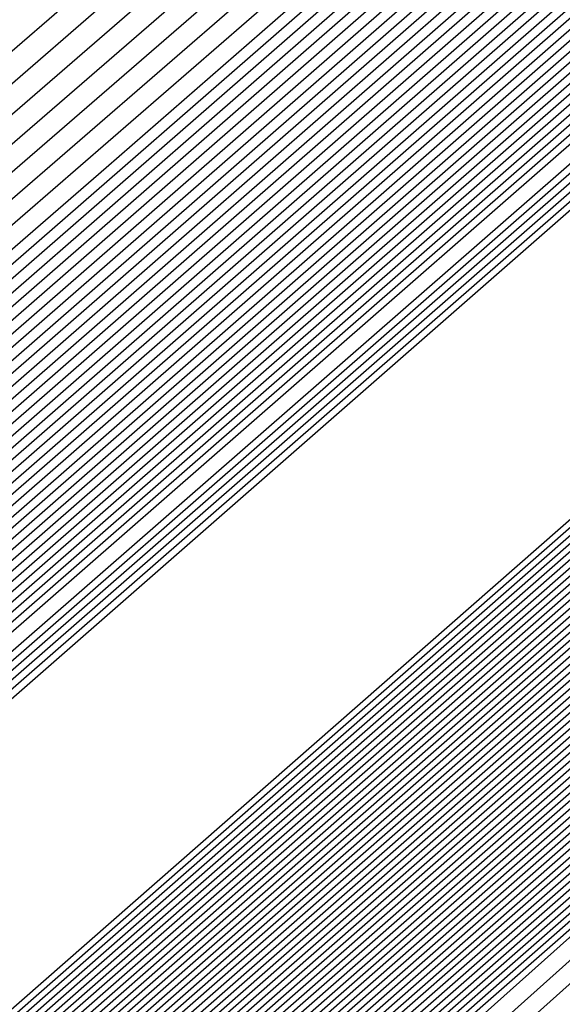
# Model space of a CAD drawing. Extents: x 3249832 to 3255657, y 13789405 to 13793316.
# Tile 829 of 1056: x 3253209.3921 to 3253209.4585, y 13791258.386 to 13791258.5066. Entities that reach past the tile are written whole.
import ezdxf

# ---------------------------------------------------------------- set-up
doc = ezdxf.new("R2010")
doc.units = 0
doc.header["$LTSCALE"] = 100
doc.header["$MEASUREMENT"] = 0
for name, color, linetype in [('GRATIO_03231_CON', 1, 'CONTINUOUS'), ('GRATIO_0323_ICON', 1, 'CONTINUOUS'), ('TARGETS_EAST', 7, 'CONTINUOUS')]:
    doc.layers.add(name, color=color, linetype=linetype)

# ---------------------------------------------------------------- blocks, each defined once
blk = doc.blocks.new('Gratio_032316_contours')
at = {"layer": 'GRATIO_03231_CON', "color": 1, "linetype": 'Continuous', "flags": 128}
for points in [[(3253179.55027, 13791232.39503), (3253186.87441, 13791238.77001), (3253201.4775, 13791251.51898), (3253219.20823, 13791267.00714), (3253234.45763, 13791280.32933), (3253243.00028, 13791287.79153), (3253246.14511, 13791290.5444), (3253246.5846, 13791290.94974), (3253247.02187, 13791291.379), (3253250.20254, 13791294.24212), (3253258.88285, 13791301.95866), (3253274.44262, 13791315.73867), (3253292.7559, 13791331.95413), (3253308.32028, 13791345.76753)], [(3253180.16544, 13791232.93802), (3253187.28488, 13791239.13155), (3253201.72516, 13791251.73678), (3253219.33902, 13791267.12228), (3253234.51314, 13791280.37862), (3253243.01644, 13791287.80647), (3253246.14668, 13791290.54676), (3253246.58389, 13791290.95054), (3253247.01645, 13791291.37639), (3253250.16633, 13791294.21318), (3253258.7639, 13791301.85732), (3253274.17605, 13791315.50724), (3253292.31584, 13791331.56933), (3253307.73285, 13791345.25198)], [(3253180.78061, 13791233.481), (3253187.69534, 13791239.49309), (3253201.97282, 13791251.95458), (3253219.46981, 13791267.23741), (3253234.56866, 13791280.42791), (3253243.03259, 13791287.8214), (3253246.14825, 13791290.54912), (3253246.58317, 13791290.95133), (3253247.01103, 13791291.37378), (3253250.13013, 13791294.18424), (3253258.64495, 13791301.75599), (3253273.90947, 13791315.27582), (3253291.87577, 13791331.18453), (3253307.14542, 13791344.73643)], [(3253181.39578, 13791234.02399), (3253188.1058, 13791239.85463), (3253202.22048, 13791252.17237), (3253219.6006, 13791267.35254), (3253234.62418, 13791280.4772), (3253243.04874, 13791287.83633), (3253246.14982, 13791290.55149), (3253246.58246, 13791290.95213), (3253247.00561, 13791291.37117), (3253250.09393, 13791294.15529), (3253258.526, 13791301.65465), (3253273.6429, 13791315.0444), (3253291.4357, 13791330.79973), (3253306.55799, 13791344.22088)], [(3253182.62612, 13791235.10996), (3253188.92672, 13791240.5777), (3253202.71581, 13791252.60797), (3253219.86218, 13791267.58281), (3253234.73522, 13791280.57579), (3253243.08105, 13791287.8662), (3253246.15297, 13791290.55621), (3253246.58103, 13791290.95372), (3253246.99477, 13791291.36594), (3253250.02153, 13791294.09741), (3253258.2881, 13791301.45198), (3253273.10975, 13791314.58156), (3253290.55557, 13791330.03014), (3253305.38313, 13791343.18978)], [(3253183.24129, 13791235.65295), (3253189.33718, 13791240.93924), (3253202.96347, 13791252.82577), (3253219.99297, 13791267.69794), (3253234.79073, 13791280.62508), (3253243.0972, 13791287.88113), (3253246.15454, 13791290.55858), (3253246.58032, 13791290.95452), (3253246.98935, 13791291.36333), (3253249.98532, 13791294.06847), (3253258.16915, 13791301.35065), (3253272.84317, 13791314.35013), (3253290.11551, 13791329.64534), (3253304.7957, 13791342.67423)], [(3253189.74764, 13791241.30078), (3253203.21113, 13791253.04357), (3253220.12376, 13791267.81308), (3253234.84625, 13791280.67437), (3253243.11336, 13791287.89607), (3253246.15611, 13791290.56094), (3253246.57961, 13791290.95531), (3253246.98393, 13791291.36072), (3253249.94912, 13791294.03953), (3253258.05019, 13791301.24931), (3253272.5766, 13791314.11871), (3253289.67544, 13791329.26055), (3253304.20827, 13791342.15868)], [(3253190.1581, 13791241.66232), (3253203.45879, 13791253.26136), (3253220.25455, 13791267.92821), (3253234.90177, 13791280.72366), (3253243.12951, 13791287.911), (3253246.15768, 13791290.5633), (3253246.57889, 13791290.95611), (3253246.97851, 13791291.35811), (3253249.91292, 13791294.01058), (3253257.93124, 13791301.14798), (3253272.31002, 13791313.88729), (3253289.23538, 13791328.87575), (3253303.62084, 13791341.64313)], [(3253190.97902, 13791242.38539), (3253203.95411, 13791253.69696), (3253220.51613, 13791268.15847), (3253235.01281, 13791280.82224), (3253243.16182, 13791287.94087), (3253246.16082, 13791290.56803), (3253246.57747, 13791290.9577), (3253246.96767, 13791291.35288), (3253249.84051, 13791293.9527), (3253257.69334, 13791300.94531), (3253271.77687, 13791313.42445), (3253288.35525, 13791328.10615), (3253302.44598, 13791340.61203)], [(3253191.38948, 13791242.74693), (3253204.20177, 13791253.91476), (3253220.64692, 13791268.27361), (3253235.06832, 13791280.87154), (3253243.17797, 13791287.9558), (3253246.1624, 13791290.57039), (3253246.57675, 13791290.9585), (3253246.96225, 13791291.35027), (3253249.80431, 13791293.92376), (3253257.57439, 13791300.84397), (3253271.51029, 13791313.19303), (3253287.91518, 13791327.72135), (3253301.85855, 13791340.09648)], [(3253191.79994, 13791243.10847), (3253204.44943, 13791254.13256), (3253220.77772, 13791268.38874), (3253235.12384, 13791280.92083), (3253243.19412, 13791287.97073), (3253246.16397, 13791290.57276), (3253246.57604, 13791290.95929), (3253246.95683, 13791291.34766), (3253249.76811, 13791293.89481), (3253257.45544, 13791300.74264), (3253271.24372, 13791312.9616), (3253287.47511, 13791327.33655), (3253301.27112, 13791339.58093)], [(3253192.2104, 13791243.47001), (3253204.69709, 13791254.35035), (3253220.90851, 13791268.50387), (3253235.17936, 13791280.97012), (3253243.21028, 13791287.98567), (3253246.16554, 13791290.57512), (3253246.57533, 13791290.96009), (3253246.95142, 13791291.34505), (3253249.73191, 13791293.86587), (3253257.33649, 13791300.6413), (3253270.97714, 13791312.73018), (3253287.03505, 13791326.95176), (3253300.68369, 13791339.06538)], [(3253193.03132, 13791244.19308), (3253205.19242, 13791254.78595), (3253221.17009, 13791268.73414), (3253235.29039, 13791281.0687), (3253243.24258, 13791288.01553), (3253246.16868, 13791290.57985), (3253246.5739, 13791290.96168), (3253246.94058, 13791291.33982), (3253249.6595, 13791293.80799), (3253257.09858, 13791300.43863), (3253270.44399, 13791312.26734), (3253286.15492, 13791326.18216), (3253299.50883, 13791338.03428)], [(3253193.44178, 13791244.55462), (3253205.44008, 13791255.00375), (3253221.30088, 13791268.84927), (3253235.34591, 13791281.11799), (3253243.25874, 13791288.03047), (3253246.17025, 13791290.58221), (3253246.57319, 13791290.96248), (3253246.93516, 13791291.33721), (3253249.6233, 13791293.77904), (3253256.97963, 13791300.3373), (3253270.17741, 13791312.03592), (3253285.71485, 13791325.79737), (3253298.92139, 13791337.51873)], [(3253193.85224, 13791244.91616), (3253205.68774, 13791255.22155), (3253221.43167, 13791268.9644), (3253235.40143, 13791281.16728), (3253243.27489, 13791288.0454), (3253246.17182, 13791290.58457), (3253246.57247, 13791290.96327), (3253246.92974, 13791291.3346), (3253249.5871, 13791293.7501), (3253256.86068, 13791300.23596), (3253269.91084, 13791311.8045), (3253285.27479, 13791325.41257), (3253298.33396, 13791337.00318)], [(3253194.2627, 13791245.2777), (3253205.9354, 13791255.43934), (3253221.56246, 13791269.07954), (3253235.45695, 13791281.21658), (3253243.29104, 13791288.06033), (3253246.17339, 13791290.58694), (3253246.57176, 13791290.96407), (3253246.92432, 13791291.33198), (3253249.55089, 13791293.72116), (3253256.74173, 13791300.13463), (3253269.64426, 13791311.57307), (3253284.83472, 13791325.02777), (3253297.74653, 13791336.48763)], [(3253195.08362, 13791246.00077), (3253206.43072, 13791255.87494), (3253221.82404, 13791269.3098), (3253235.56798, 13791281.31516), (3253243.32335, 13791288.0902), (3253246.17654, 13791290.59166), (3253246.57033, 13791290.96566), (3253246.91348, 13791291.32676), (3253249.47849, 13791293.66327), (3253256.50383, 13791299.93196), (3253269.11111, 13791311.11023), (3253283.95459, 13791324.25817), (3253296.57167, 13791335.45653)], [(3253195.49408, 13791246.36231), (3253206.67838, 13791256.09274), (3253221.95483, 13791269.42494), (3253235.6235, 13791281.36445), (3253243.3395, 13791288.10513), (3253246.17811, 13791290.59402), (3253246.56962, 13791290.96646), (3253246.90806, 13791291.32415), (3253249.44229, 13791293.63433), (3253256.38488, 13791299.83062), (3253268.84454, 13791310.87881), (3253283.51452, 13791323.87338), (3253295.98424, 13791334.94098)], [(3253195.90454, 13791246.72385), (3253206.92604, 13791256.31054), (3253222.08562, 13791269.54007), (3253235.67902, 13791281.41374), (3253243.35566, 13791288.12007), (3253246.17968, 13791290.59639), (3253246.56891, 13791290.96725), (3253246.90264, 13791291.32154), (3253249.40609, 13791293.60539), (3253256.26593, 13791299.72929), (3253268.57796, 13791310.64739), (3253283.07446, 13791323.48858), (3253295.39681, 13791334.42543)], [(3253196.31501, 13791247.08539), (3253207.1737, 13791256.52833), (3253222.21641, 13791269.6552), (3253235.73454, 13791281.46303), (3253243.37181, 13791288.135), (3253246.18125, 13791290.59875), (3253246.56819, 13791290.96805), (3253246.89722, 13791291.31892), (3253249.36988, 13791293.57645), (3253256.14697, 13791299.62795), (3253268.31138, 13791310.41597), (3253282.63439, 13791323.10378), (3253294.80938, 13791333.90988)], [(3253197.13593, 13791247.80846), (3253207.66903, 13791256.96393), (3253222.47799, 13791269.88547), (3253235.84557, 13791281.56162), (3253243.40412, 13791288.16487), (3253246.18439, 13791290.60348), (3253246.56677, 13791290.96964), (3253246.88638, 13791291.3137), (3253249.29748, 13791293.51856), (3253255.90907, 13791299.42528), (3253267.77823, 13791309.95312), (3253281.75426, 13791322.33419), (3253293.63452, 13791332.87878)], [(3253197.54639, 13791248.17), (3253207.91669, 13791257.18173), (3253222.60878, 13791270.0006), (3253235.90109, 13791281.61091), (3253243.42027, 13791288.1798), (3253246.18596, 13791290.60584), (3253246.56605, 13791290.97044), (3253246.88096, 13791291.31109), (3253249.26128, 13791293.48962), (3253255.79012, 13791299.32395), (3253267.51166, 13791309.7217), (3253281.31419, 13791321.94939), (3253293.04709, 13791332.36323), (3253299.24948, 13791337.92415)], [(3253197.95685, 13791248.53154), (3253208.16435, 13791257.39953), (3253222.73957, 13791270.11573), (3253235.95661, 13791281.6602), (3253243.43643, 13791288.19473), (3253246.18754, 13791290.6082), (3253246.56534, 13791290.97123), (3253246.87554, 13791291.30847), (3253249.22507, 13791293.46068), (3253255.67117, 13791299.22261), (3253267.24508, 13791309.49028), (3253280.87413, 13791321.56459), (3253292.45966, 13791331.84768), (3253298.58416, 13791337.33876)], [(3253198.36731, 13791248.89308), (3253208.41201, 13791257.61732), (3253222.87037, 13791270.23087), (3253236.01213, 13791281.70949), (3253243.45258, 13791288.20967), (3253246.18911, 13791290.61057), (3253246.56463, 13791290.97203), (3253246.87012, 13791291.30586), (3253249.18887, 13791293.43173), (3253255.55222, 13791299.12128), (3253266.9785, 13791309.25886), (3253280.43407, 13791321.17979), (3253291.87223, 13791331.33213), (3253297.91884, 13791336.75338)], [(3253199.18823, 13791249.61615), (3253208.90733, 13791258.05292), (3253223.13195, 13791270.46113), (3253236.12316, 13791281.80807), (3253243.48489, 13791288.23953), (3253246.19225, 13791290.61529), (3253246.5632, 13791290.97362), (3253246.85928, 13791291.30064), (3253249.11647, 13791293.37385), (3253255.31432, 13791298.91861), (3253266.44535, 13791308.79601), (3253279.55394, 13791320.4102), (3253290.69737, 13791330.30103), (3253296.5882, 13791335.58261)], [(3253199.59869, 13791249.97769), (3253209.15499, 13791258.27072), (3253223.26274, 13791270.57626), (3253236.17868, 13791281.85736), (3253243.50104, 13791288.25447), (3253246.19382, 13791290.61766), (3253246.56249, 13791290.97442), (3253246.85386, 13791291.29803), (3253249.08026, 13791293.34491), (3253255.19536, 13791298.81727), (3253266.17878, 13791308.56459), (3253279.11387, 13791320.0254), (3253290.10994, 13791329.78548), (3253295.92288, 13791334.99723)], [(3253200.00915, 13791250.33923), (3253209.40265, 13791258.48852), (3253223.39353, 13791270.6914), (3253236.2342, 13791281.90666), (3253243.51719, 13791288.2694), (3253246.19539, 13791290.62002), (3253246.56177, 13791290.97521), (3253246.84844, 13791291.29541), (3253249.04406, 13791293.31596), (3253255.07641, 13791298.71594), (3253265.9122, 13791308.33317), (3253278.6738, 13791319.6406), (3253289.52251, 13791329.26993), (3253295.25756, 13791334.41184)], [(3253200.41961, 13791250.70077), (3253209.65031, 13791258.70631), (3253223.52432, 13791270.80653), (3253236.28972, 13791281.95595), (3253243.53335, 13791288.28434), (3253246.19696, 13791290.62238), (3253246.56106, 13791290.97601), (3253246.84302, 13791291.2928), (3253249.00786, 13791293.28702), (3253254.95746, 13791298.6146), (3253265.64563, 13791308.10175), (3253278.23374, 13791319.25581), (3253288.93508, 13791328.75438), (3253294.59224, 13791333.82646)], [(3253201.24053, 13791251.42384), (3253210.14563, 13791259.14191), (3253223.7859, 13791271.0368), (3253236.40075, 13791282.05453), (3253243.56565, 13791288.3142), (3253246.20011, 13791290.62711), (3253246.55963, 13791290.9776), (3253246.83219, 13791291.28758), (3253248.93546, 13791293.22914), (3253254.71956, 13791298.41193), (3253265.11248, 13791307.63891), (3253277.35361, 13791318.48621), (3253287.76022, 13791327.72328), (3253293.2616, 13791332.65569)], [(3253201.65099, 13791251.78538), (3253210.3933, 13791259.35971), (3253223.91669, 13791271.15193), (3253236.45627, 13791282.10382), (3253243.58181, 13791288.32914), (3253246.20168, 13791290.62947), (3253246.55892, 13791290.9784), (3253246.82677, 13791291.28496), (3253248.89925, 13791293.20019), (3253254.60061, 13791298.3106), (3253264.8459, 13791307.40749), (3253276.91354, 13791318.10141), (3253287.17279, 13791327.20773)], [(3253215.27891, 13791264.12388), (3253208.32754, 13791257.89481), (3253202.31158, 13791252.48555), (3253202.06145, 13791252.14692), (3253210.64096, 13791259.57751), (3253224.04748, 13791271.26706)], [(3253216.27123, 13791264.99994), (3253209.15191, 13791258.62312), (3253202.92675, 13791253.02854), (3253202.47191, 13791252.50846), (3253210.88862, 13791259.7953), (3253224.17827, 13791271.38219)]]:
    blk.add_lwpolyline(points, dxfattribs=at)
at = {"layer": 'GRATIO_03231_CON', "color": 5, "linetype": 'Continuous', "flags": 128}
for points in [[(3253178.31993, 13791231.30905), (3253186.05349, 13791238.04694), (3253200.98218, 13791251.08338), (3253218.94665, 13791266.77688), (3253234.34659, 13791280.23075), (3253242.96798, 13791287.76167), (3253246.14197, 13791290.53967), (3253246.58603, 13791290.94815), (3253247.02107, 13791291.37394), (3253250.18182, 13791294.2177), (3253258.80647, 13791301.88356), (3253274.26937, 13791315.56557), (3253292.48955, 13791331.61762), (3253308.02221, 13791345.18354)], [(3253177.70476, 13791230.76607), (3253185.64303, 13791237.6854), (3253200.73452, 13791250.86558), (3253218.81586, 13791266.66175), (3253234.29107, 13791280.18146), (3253242.95182, 13791287.74673), (3253246.1404, 13791290.53731), (3253246.58674, 13791290.94735), (3253247.01436, 13791291.36584), (3253250.12102, 13791294.16091), (3253258.59804, 13791301.69555), (3253273.79626, 13791315.14336), (3253291.70456, 13791330.92064), (3253306.97134, 13791344.25434)], [(3253177.08958, 13791230.22308), (3253185.23257, 13791237.32386), (3253200.48686, 13791250.64779), (3253218.68507, 13791266.54661), (3253234.23556, 13791280.13216), (3253242.93567, 13791287.7318), (3253246.13883, 13791290.53495), (3253246.58745, 13791290.94656), (3253247.00766, 13791291.35773), (3253250.06022, 13791294.10413), (3253258.38961, 13791301.50754), (3253273.32314, 13791314.72115), (3253290.91956, 13791330.22366), (3253305.92046, 13791343.32515)], [(3253176.47441, 13791229.68009), (3253184.82211, 13791236.96232), (3253200.23919, 13791250.42999), (3253218.55428, 13791266.43148), (3253234.18004, 13791280.08287), (3253242.91952, 13791287.71687), (3253246.13725, 13791290.53258), (3253246.58817, 13791290.94576), (3253247.00095, 13791291.34963), (3253249.99942, 13791294.04734), (3253258.18118, 13791301.31953), (3253272.85003, 13791314.29894), (3253290.13456, 13791329.52668), (3253304.86958, 13791342.39595)], [(3253175.24407, 13791228.59412), (3253184.00119, 13791236.23925), (3253199.74387, 13791249.99439), (3253218.2927, 13791266.20121), (3253234.069, 13791279.98429), (3253242.88721, 13791287.687), (3253246.13411, 13791290.52786), (3253246.58959, 13791290.94417), (3253246.98754, 13791291.33342), (3253249.87782, 13791293.93376), (3253257.76432, 13791300.94351), (3253271.9038, 13791313.45451), (3253288.56457, 13791328.13272), (3253302.76783, 13791340.53756)], [(3253196.57706, 13791247.03615), (3253203.47105, 13791253.1938), (3253218.75951, 13791266.60126), (3253234.06971, 13791279.98413), (3253242.88772, 13791287.68662), (3253246.13462, 13791290.52731), (3253246.59031, 13791290.94338), (3253246.98083, 13791291.32532), (3253249.81702, 13791293.87697), (3253257.55589, 13791300.7555), (3253271.43068, 13791313.0323), (3253287.77957, 13791327.43574), (3253301.71695, 13791339.60837)], [(3253196.71057, 13791247.15254), (3253203.58621, 13791253.29381), (3253218.83398, 13791266.66558), (3253234.10345, 13791280.01283), (3253242.89801, 13791287.6948), (3253246.13636, 13791290.52784), (3253246.59102, 13791290.94258), (3253246.97413, 13791291.31721), (3253249.75622, 13791293.82018), (3253257.34746, 13791300.56749), (3253270.95757, 13791312.61009), (3253286.99457, 13791326.73875), (3253300.66608, 13791338.67918)], [(3253196.84408, 13791247.26894), (3253203.70137, 13791253.39382), (3253218.90845, 13791266.7299), (3253234.13718, 13791280.04153), (3253242.9083, 13791287.70297), (3253246.13809, 13791290.52836), (3253246.59174, 13791290.94178), (3253246.96742, 13791291.30911), (3253249.69542, 13791293.76339), (3253257.13903, 13791300.37948), (3253270.48445, 13791312.18788), (3253286.20957, 13791326.04177), (3253299.6152, 13791337.74998)], [(3253197.11109, 13791247.50174), (3253203.93169, 13791253.59384), (3253219.0574, 13791266.85855), (3253234.20465, 13791280.09892), (3253242.92888, 13791287.71932), (3253246.14156, 13791290.52941), (3253246.59316, 13791290.94019), (3253246.95401, 13791291.2929), (3253249.57383, 13791293.64981), (3253256.72217, 13791300.00346), (3253269.53822, 13791311.34346), (3253284.63958, 13791324.64781), (3253297.51345, 13791335.89159)], [(3253197.2446, 13791247.61813), (3253204.04685, 13791253.69384), (3253219.13187, 13791266.92287), (3253234.23839, 13791280.12762), (3253242.93918, 13791287.72749), (3253246.1433, 13791290.52994), (3253246.59388, 13791290.9394), (3253246.9473, 13791291.28479), (3253249.51303, 13791293.59302), (3253256.51374, 13791299.81545), (3253269.06511, 13791310.92125), (3253283.85458, 13791323.95083), (3253296.46257, 13791334.9624)], [(3253197.37811, 13791247.73453), (3253204.16201, 13791253.79385), (3253219.20635, 13791266.98719), (3253234.27212, 13791280.15631), (3253242.94947, 13791287.73567), (3253246.14503, 13791290.53046), (3253246.59459, 13791290.9386), (3253246.9406, 13791291.27669), (3253249.45223, 13791293.53623), (3253256.30531, 13791299.62744), (3253268.59199, 13791310.49904), (3253283.06958, 13791323.25385), (3253295.41169, 13791334.0332)], [(3253197.51162, 13791247.85093), (3253204.27717, 13791253.89386), (3253219.28082, 13791267.05151), (3253234.30586, 13791280.18501), (3253242.95976, 13791287.74384), (3253246.14676, 13791290.53099), (3253246.5953, 13791290.9378), (3253246.93389, 13791291.26859), (3253249.39143, 13791293.47944), (3253256.09688, 13791299.43942), (3253268.11888, 13791310.07683), (3253282.28459, 13791322.55687), (3253294.36082, 13791333.10401)], [(3253197.77863, 13791248.08372), (3253204.50749, 13791254.09388), (3253219.42977, 13791267.18016), (3253234.37333, 13791280.2424), (3253242.98034, 13791287.76019), (3253246.15023, 13791290.53204), (3253246.59673, 13791290.93621), (3253246.92048, 13791291.25238), (3253249.26983, 13791293.36586), (3253255.68002, 13791299.0634), (3253267.17265, 13791309.2324), (3253280.71459, 13791321.16291), (3253292.25906, 13791331.24562), (3253298.86322, 13791336.86351)], [(3253197.91214, 13791248.20012), (3253204.62265, 13791254.19388), (3253219.50424, 13791267.24448), (3253234.40706, 13791280.2711), (3253242.99064, 13791287.76837), (3253246.15197, 13791290.53257), (3253246.59744, 13791290.93542), (3253246.91378, 13791291.24427), (3253249.20903, 13791293.30907), (3253255.47159, 13791298.87539), (3253266.69953, 13791308.81019), (3253279.9296, 13791320.46593), (3253291.20819, 13791330.31643), (3253297.66843, 13791335.81202)], [(3253198.04565, 13791248.31651), (3253204.73781, 13791254.29389), (3253219.57872, 13791267.3088), (3253234.4408, 13791280.2998), (3253243.00093, 13791287.77654), (3253246.1537, 13791290.53309), (3253246.59816, 13791290.93462), (3253246.90707, 13791291.23617), (3253249.14823, 13791293.25228), (3253255.26316, 13791298.68738), (3253266.22642, 13791308.38798), (3253279.1446, 13791319.76895), (3253290.15731, 13791329.38723), (3253296.47364, 13791334.76054)], [(3253198.17916, 13791248.43291), (3253204.85297, 13791254.3939), (3253219.65319, 13791267.37312), (3253234.47453, 13791280.32849), (3253243.01122, 13791287.78471), (3253246.15544, 13791290.53362), (3253246.59887, 13791290.93382), (3253246.90036, 13791291.22806), (3253249.08743, 13791293.19549), (3253255.05473, 13791298.49937), (3253265.7533, 13791307.96577), (3253278.3596, 13791319.07197), (3253289.10643, 13791328.45804), (3253295.27885, 13791333.70905)], [(3253198.44617, 13791248.6657), (3253205.08329, 13791254.59392), (3253219.80214, 13791267.50177), (3253234.542, 13791280.38589), (3253243.0318, 13791287.80106), (3253246.15891, 13791290.53467), (3253246.6003, 13791290.93223), (3253246.88695, 13791291.21186), (3253248.96583, 13791293.08191), (3253254.63787, 13791298.12335), (3253264.80707, 13791307.12135), (3253276.7896, 13791317.678), (3253287.00468, 13791326.59965), (3253292.88927, 13791331.60608), (3253295.95133, 13791334.07094)], [(3253198.57968, 13791248.7821), (3253205.19845, 13791254.69392), (3253219.87661, 13791267.56609), (3253234.57574, 13791280.41459), (3253243.04209, 13791287.80924), (3253246.16064, 13791290.53519), (3253246.60101, 13791290.93144), (3253246.88025, 13791291.20375), (3253248.90503, 13791293.02512), (3253254.42944, 13791297.93534), (3253264.33396, 13791306.69914), (3253276.00461, 13791316.98102), (3253285.9538, 13791325.67045), (3253291.69448, 13791330.55459), (3253294.7416, 13791333.01142)], [(3253198.71319, 13791248.8985), (3253205.31361, 13791254.79393), (3253219.95108, 13791267.63041), (3253234.60947, 13791280.44328), (3253243.05239, 13791287.81741), (3253246.16237, 13791290.53572), (3253246.60172, 13791290.93064), (3253246.87354, 13791291.19565), (3253248.84423, 13791292.96834), (3253254.22101, 13791297.74733), (3253263.86084, 13791306.27693), (3253275.21961, 13791316.28404), (3253284.90293, 13791324.74126), (3253290.49969, 13791329.50311), (3253293.53187, 13791331.9519)], [(3253198.8467, 13791249.0149), (3253205.42877, 13791254.89394), (3253220.02556, 13791267.69473), (3253234.64321, 13791280.47198), (3253243.06268, 13791287.82558), (3253246.16411, 13791290.53624), (3253246.60244, 13791290.92984), (3253246.86684, 13791291.18754), (3253248.78343, 13791292.91155), (3253254.01258, 13791297.55932), (3253263.38773, 13791305.85472), (3253274.43461, 13791315.58706), (3253283.85205, 13791323.81207), (3253289.3049, 13791328.45162), (3253292.32214, 13791330.89237), (3253295.39879, 13791333.38715)], [(3253199.11371, 13791249.24769), (3253205.65909, 13791255.09396), (3253220.17451, 13791267.82338), (3253234.71068, 13791280.52937), (3253243.08326, 13791287.84193), (3253246.16758, 13791290.53729), (3253246.60386, 13791290.92825), (3253246.85342, 13791291.17133), (3253248.66183, 13791292.79797), (3253253.59572, 13791297.1833), (3253262.4415, 13791305.01029), (3253272.86462, 13791314.1931), (3253281.7503, 13791321.95368), (3253286.91532, 13791326.34865), (3253289.90268, 13791328.77333), (3253293.18693, 13791331.45768)], [(3253199.24722, 13791249.36409), (3253205.77425, 13791255.19397), (3253220.24898, 13791267.8877), (3253234.74441, 13791280.55807), (3253243.09355, 13791287.85011), (3253246.16931, 13791290.53782), (3253246.60458, 13791290.92746), (3253246.84672, 13791291.16323), (3253248.60103, 13791292.74118), (3253253.38729, 13791296.99529), (3253261.96839, 13791304.58808), (3253272.07962, 13791313.49612), (3253280.69942, 13791321.02448), (3253285.72053, 13791325.29717), (3253288.69295, 13791327.71381), (3253292.081, 13791330.49295), (3253297.61917, 13791335.1971)], [(3253199.38073, 13791249.48048), (3253205.88941, 13791255.29397), (3253220.32345, 13791267.95202), (3253234.77815, 13791280.58677), (3253243.10385, 13791287.85828), (3253246.17105, 13791290.53834), (3253246.60529, 13791290.92666), (3253246.84001, 13791291.15513), (3253248.54023, 13791292.68439), (3253253.17886, 13791296.80728), (3253261.49527, 13791304.16587), (3253271.29462, 13791312.79914), (3253279.64854, 13791320.09529), (3253284.52574, 13791324.24568), (3253287.48322, 13791326.65429), (3253290.97507, 13791329.52822), (3253296.71525, 13791334.41022)], [(3253199.51424, 13791249.59688), (3253206.00457, 13791255.39398), (3253220.39793, 13791268.01634), (3253234.81188, 13791280.61546), (3253243.11414, 13791287.86646), (3253246.17278, 13791290.53887), (3253246.606, 13791290.92586), (3253246.83331, 13791291.14702), (3253248.47943, 13791292.6276), (3253252.97044, 13791296.61927), (3253261.02215, 13791303.74366), (3253270.50962, 13791312.10216), (3253278.59767, 13791319.16609), (3253283.33095, 13791323.1942), (3253286.27349, 13791325.59476), (3253289.86914, 13791328.56348), (3253295.81132, 13791333.62334)], [(3253199.78125, 13791249.82967), (3253206.23489, 13791255.594), (3253220.54687, 13791268.14499), (3253234.87935, 13791280.67286), (3253243.13472, 13791287.8828), (3253246.17625, 13791290.53992), (3253246.60743, 13791290.92427), (3253246.8199, 13791291.13081), (3253248.35784, 13791292.51402), (3253252.55358, 13791296.24325), (3253260.07593, 13791302.89924), (3253268.93963, 13791310.70819), (3253276.49591, 13791317.3077), (3253280.94137, 13791321.09123), (3253283.85403, 13791323.47572), (3253287.65728, 13791326.63402), (3253294.00347, 13791332.04958)], [(3253199.91476, 13791249.94607), (3253206.35005, 13791255.69401), (3253220.62135, 13791268.20931), (3253234.91309, 13791280.70156), (3253243.14501, 13791287.89098), (3253246.17798, 13791290.54045), (3253246.60814, 13791290.92348), (3253246.81319, 13791291.12271), (3253248.29704, 13791292.45723), (3253252.34515, 13791296.05524), (3253259.60281, 13791302.47703), (3253268.15463, 13791310.01121), (3253275.44504, 13791316.37851), (3253279.74658, 13791320.03974), (3253282.6443, 13791322.4162), (3253286.55135, 13791325.66929), (3253293.09954, 13791331.2627), (3253300.79521, 13791337.86923)], [(3253200.04827, 13791250.06247), (3253206.46521, 13791255.79401), (3253220.69582, 13791268.27363), (3253234.94682, 13791280.73025), (3253243.15531, 13791287.89915), (3253246.17972, 13791290.54097), (3253246.60886, 13791290.92268), (3253246.80649, 13791291.1146), (3253248.23624, 13791292.40044), (3253252.13672, 13791295.86723), (3253259.1297, 13791302.05482), (3253267.36963, 13791309.31423), (3253274.39416, 13791315.44932), (3253278.55179, 13791318.98826), (3253281.43456, 13791321.35667), (3253285.44542, 13791324.70455), (3253292.19561, 13791330.47582), (3253300.12972, 13791337.29016)], [(3253200.18178, 13791250.17887), (3253206.58037, 13791255.89402), (3253220.77029, 13791268.33795), (3253234.98056, 13791280.75895), (3253243.1656, 13791287.90733), (3253246.18145, 13791290.5415), (3253246.60957, 13791290.92188), (3253246.79978, 13791291.1065), (3253248.17544, 13791292.34365), (3253251.92829, 13791295.67922), (3253258.65658, 13791301.63261), (3253266.58464, 13791308.61725), (3253273.34328, 13791314.52012), (3253277.357, 13791317.93677), (3253280.22483, 13791320.29715), (3253284.33949, 13791323.73982), (3253291.29169, 13791329.68894), (3253299.46423, 13791336.71108)], [(3253200.44879, 13791250.41166), (3253206.81069, 13791256.09404), (3253220.91924, 13791268.4666), (3253235.04803, 13791280.81634), (3253243.18618, 13791287.92368), (3253246.18492, 13791290.54255), (3253246.611, 13791290.92029), (3253246.78637, 13791291.09029), (3253248.05384, 13791292.23007), (3253251.51143, 13791295.3032), (3253257.71035, 13791300.78818), (3253265.01464, 13791307.22329), (3253271.24153, 13791312.66173), (3253274.96742, 13791315.8338), (3253277.80537, 13791318.17811), (3253282.12763, 13791321.81036), (3253289.48383, 13791328.11518), (3253298.13324, 13791335.55292)], [(3253200.5823, 13791250.52806), (3253206.92586, 13791256.19405), (3253220.99372, 13791268.53092), (3253235.08176, 13791280.84504), (3253243.19647, 13791287.93185), (3253246.18666, 13791290.54307), (3253246.61171, 13791290.9195), (3253246.77966, 13791291.08219), (3253247.99304, 13791292.17328), (3253251.303, 13791295.11519), (3253257.23724, 13791300.36597), (3253264.22964, 13791306.52631), (3253270.19065, 13791311.73254), (3253273.77263, 13791314.78231), (3253276.59564, 13791317.11859), (3253281.0217, 13791320.84562), (3253288.57991, 13791327.3283), (3253297.46775, 13791334.97385)], [(3253200.71581, 13791250.64445), (3253207.04102, 13791256.29406), (3253221.06819, 13791268.59524), (3253235.1155, 13791280.87374), (3253243.20676, 13791287.94002), (3253246.18839, 13791290.5436), (3253246.61242, 13791290.9187), (3253246.77296, 13791291.07408), (3253247.93224, 13791292.11649), (3253251.09457, 13791294.92718), (3253256.76412, 13791299.94376), (3253263.44465, 13791305.82933), (3253269.13978, 13791310.80334), (3253272.57784, 13791313.73083), (3253275.38591, 13791316.05906), (3253279.91577, 13791319.88089), (3253287.67598, 13791326.54142), (3253296.80226, 13791334.39477)], [(3253200.84932, 13791250.76085), (3253207.15618, 13791256.39406), (3253221.14266, 13791268.65956), (3253235.14923, 13791280.90243), (3253243.21706, 13791287.9482), (3253246.19012, 13791290.54412), (3253246.61314, 13791290.9179), (3253246.76625, 13791291.06598), (3253247.87144, 13791292.0597), (3253250.88614, 13791294.73917), (3253256.29101, 13791299.52155), (3253262.65965, 13791305.13235), (3253268.0889, 13791309.87415), (3253271.38305, 13791312.67934), (3253274.17618, 13791314.99954), (3253278.80984, 13791318.91616), (3253286.77206, 13791325.75454), (3253296.13677, 13791333.81569)], [(3253201.11633, 13791250.99365), (3253207.3865, 13791256.59408), (3253221.29161, 13791268.78821), (3253235.2167, 13791280.95983), (3253243.23764, 13791287.96455), (3253246.19359, 13791290.54517), (3253246.61456, 13791290.91631), (3253246.75284, 13791291.04977), (3253247.74984, 13791291.94612), (3253250.46928, 13791294.36315), (3253255.34478, 13791298.67713), (3253261.08965, 13791303.73839), (3253265.98715, 13791308.01576), (3253268.99347, 13791310.57637), (3253271.75672, 13791312.8805), (3253276.59798, 13791316.9867), (3253284.9642, 13791324.18078), (3253294.80578, 13791332.65754)], [(3253201.24984, 13791251.11004), (3253207.50166, 13791256.69409), (3253221.36608, 13791268.85253), (3253235.25044, 13791280.98852), (3253243.24793, 13791287.97272), (3253246.19533, 13791290.5457), (3253246.61528, 13791290.91552), (3253246.74613, 13791291.04167), (3253247.68904, 13791291.88933), (3253250.26085, 13791294.17514), (3253254.87166, 13791298.25492), (3253260.30466, 13791303.04141), (3253264.93627, 13791307.08657), (3253267.79868, 13791309.52489), (3253270.54699, 13791311.82097), (3253275.49205, 13791316.02196), (3253284.06028, 13791323.3939), (3253294.14029, 13791332.07846)], [(3253201.38335, 13791251.22644), (3253207.61682, 13791256.7941), (3253221.44056, 13791268.91685), (3253235.28417, 13791281.01722), (3253243.25822, 13791287.9809), (3253246.19706, 13791290.54622), (3253246.61599, 13791290.91472), (3253246.73943, 13791291.03356), (3253247.62824, 13791291.83254), (3253250.05242, 13791293.98713), (3253254.39855, 13791297.83271), (3253259.51966, 13791302.34443), (3253263.88539, 13791306.15737), (3253266.60389, 13791308.4734), (3253269.33726, 13791310.76145), (3253274.38613, 13791315.05723), (3253283.15635, 13791322.60702), (3253293.4748, 13791331.49938)], [(3253201.51686, 13791251.34284), (3253207.73198, 13791256.8941), (3253221.51503, 13791268.98117), (3253235.31791, 13791281.04592), (3253243.26852, 13791287.98907), (3253246.1988, 13791290.54675), (3253246.6167, 13791290.91393), (3253246.73272, 13791291.02546), (3253247.56744, 13791291.77576), (3253249.84399, 13791293.79912), (3253253.92543, 13791297.41049), (3253258.73466, 13791301.64744), (3253262.83452, 13791305.22818), (3253265.4091, 13791307.42192), (3253268.12753, 13791309.70193), (3253273.2802, 13791314.0925), (3253282.25242, 13791321.82014), (3253292.80931, 13791330.9203), (3253301.81088, 13791338.63068)], [(3253201.78387, 13791251.57563), (3253207.9623, 13791257.09412), (3253221.66398, 13791269.10982), (3253235.38538, 13791281.10331), (3253243.2891, 13791288.00542), (3253246.20227, 13791290.5478), (3253246.61813, 13791290.91233), (3253246.71931, 13791291.00925), (3253247.44584, 13791291.66218), (3253249.42713, 13791293.4231), (3253252.9792, 13791296.56607), (3253257.16467, 13791300.25348), (3253260.73276, 13791303.36979), (3253263.01952, 13791305.31895), (3253265.70807, 13791307.58288), (3253271.06834, 13791312.16303), (3253280.44457, 13791320.24638), (3253291.47832, 13791329.76215), (3253300.88547, 13791337.82513)], [(3253201.91738, 13791251.69203), (3253208.07746, 13791257.19413), (3253221.73845, 13791269.17414), (3253235.41911, 13791281.13201), (3253243.29939, 13791288.01359), (3253246.204, 13791290.54832), (3253246.61884, 13791290.91154), (3253246.71261, 13791291.00114), (3253247.38504, 13791291.60539), (3253249.2187, 13791293.23509), (3253252.50609, 13791296.14386), (3253256.37967, 13791299.5565), (3253259.68189, 13791302.44059), (3253261.82473, 13791304.26746), (3253264.49834, 13791306.52336), (3253269.96241, 13791311.1983), (3253279.54064, 13791319.4595), (3253290.81283, 13791329.18307), (3253300.42277, 13791337.42236)], [(3253202.05089, 13791251.80842), (3253208.19262, 13791257.29414), (3253221.81293, 13791269.23846), (3253235.45285, 13791281.16071), (3253243.30968, 13791288.02177), (3253246.20573, 13791290.54885), (3253246.61956, 13791290.91074), (3253246.7059, 13791290.99304), (3253247.32424, 13791291.5486), (3253249.01027, 13791293.04708), (3253252.03297, 13791295.72165), (3253255.59467, 13791298.85952), (3253258.63101, 13791301.5114), (3253260.62994, 13791303.21597), (3253263.28861, 13791305.46384), (3253268.85648, 13791310.23357), (3253278.63672, 13791318.67262), (3253290.14734, 13791328.60399), (3253299.96006, 13791337.01958)], [(3253222.18973, 13791268.9562), (3253208.47101, 13791257.20698), (3253202.18439, 13791251.92482), (3253202.18439, 13791251.92482), (3253208.30778, 13791257.39414), (3253221.8874, 13791269.30278)], [(3253222.33685, 13791269.08692), (3253208.70035, 13791257.40813), (3253202.45141, 13791252.15761), (3253202.45141, 13791252.15761), (3253208.5381, 13791257.59416), (3253222.03635, 13791269.43142)], [(3253222.41042, 13791269.15229), (3253208.81502, 13791257.50869), (3253202.58492, 13791252.27401), (3253202.58492, 13791252.27401), (3253208.65326, 13791257.69417), (3253222.11082, 13791269.49575)], [(3253222.48398, 13791269.21765), (3253208.92969, 13791257.60926), (3253202.71843, 13791252.39041), (3253202.71843, 13791252.39041), (3253208.76842, 13791257.79418), (3253222.18529, 13791269.56007)], [(3253222.55754, 13791269.28301), (3253209.04436, 13791257.70983), (3253202.85194, 13791252.50681), (3253202.85193, 13791252.50681), (3253208.88358, 13791257.89419), (3253222.25977, 13791269.62439)], [(3253222.70467, 13791269.41374), (3253209.2737, 13791257.91097), (3253203.11895, 13791252.7396), (3253203.11895, 13791252.7396), (3253209.1139, 13791258.0942), (3253222.40871, 13791269.75304)], [(3253222.77823, 13791269.4791), (3253209.38837, 13791258.01154), (3253203.25246, 13791252.856), (3253203.25246, 13791252.856), (3253209.22906, 13791258.19421), (3253222.48319, 13791269.81736)], [(3253222.8518, 13791269.54447), (3253209.50304, 13791258.11211), (3253203.38597, 13791252.97239), (3253203.38597, 13791252.97239), (3253209.34422, 13791258.29422), (3253222.55766, 13791269.88168)], [(3253222.92536, 13791269.60983), (3253209.61771, 13791258.21268), (3253203.51947, 13791253.08879), (3253203.51947, 13791253.08879), (3253209.45938, 13791258.39423), (3253222.63214, 13791269.946)], [(3253294.55593, 13791331.78482), (3253282.65133, 13791321.30274), (3253268.6032, 13791309.01445), (3253256.6338, 13791298.60027), (3253249.91373, 13791292.81609), (3253247.40711, 13791290.71997), (3253247.02638, 13791290.44557), (3253246.62867, 13791290.09727), (3253243.8498, 13791287.66252), (3253236.27025, 13791281.09954), (3253223.07249, 13791269.74056), (3253209.84706, 13791258.41382), (3253203.78649, 13791253.32159), (3253203.78649, 13791253.32159), (3253209.68971, 13791258.59423), (3253222.78114, 13791270.07458), (3253235.89161, 13791281.53353), (3253243.79641, 13791288.43297), (3253249.04881, 13791292.99861), (3253256.14655, 13791299.14707), (3253268.13516, 13791309.52901), (3253282.25127, 13791321.73092), (3253294.2793, 13791332.07331)]]:
    blk.add_lwpolyline(points, dxfattribs=at)
at = {"layer": 'GRATIO_0323_ICON', "color": 7, "linetype": 'Continuous', "flags": 128}
for points in [[(3253175.85924, 13791229.13711), (3253184.41165, 13791236.60078), (3253199.99153, 13791250.21219), (3253218.42349, 13791266.31635), (3253234.12452, 13791280.03358), (3253242.90336, 13791287.70193), (3253246.13568, 13791290.53022), (3253246.58888, 13791290.94497), (3253246.99424, 13791291.34152), (3253249.93862, 13791293.99055), (3253257.97275, 13791301.13152), (3253272.37691, 13791313.87673), (3253289.34956, 13791328.8297), (3253303.81871, 13791341.46676)], [(3253182.01095, 13791234.56698), (3253188.51626, 13791240.21616), (3253202.46814, 13791252.39017), (3253219.73139, 13791267.46768), (3253234.6797, 13791280.5265), (3253243.0649, 13791287.85127), (3253246.1514, 13791290.55385), (3253246.58175, 13791290.95293), (3253247.00019, 13791291.36856), (3253250.05773, 13791294.12635), (3253258.40705, 13791301.55332), (3253273.37632, 13791314.81298), (3253290.99564, 13791330.41494), (3253305.97056, 13791343.70533)], [(3253196.97758, 13791247.38534), (3253203.81653, 13791253.49383), (3253218.98293, 13791266.79423), (3253234.17092, 13791280.07022), (3253242.91859, 13791287.71115), (3253246.13983, 13791290.52889), (3253246.59245, 13791290.94099), (3253246.96072, 13791291.301), (3253249.63462, 13791293.7066), (3253256.9306, 13791300.19147), (3253270.01134, 13791311.76567), (3253285.42458, 13791325.34479), (3253298.56432, 13791336.82079)], [(3253197.64512, 13791247.96732), (3253204.39233, 13791253.99387), (3253219.3553, 13791267.11584), (3253234.33959, 13791280.21371), (3253242.97005, 13791287.75202), (3253246.1485, 13791290.53152), (3253246.59602, 13791290.93701), (3253246.92719, 13791291.26048), (3253249.33063, 13791293.42265), (3253255.88845, 13791299.25141), (3253267.64576, 13791309.65462), (3253281.49959, 13791321.85989), (3253293.30994, 13791332.17482)], [(3253198.31266, 13791248.54931), (3253204.96813, 13791254.49391), (3253219.72766, 13791267.43745), (3253234.50827, 13791280.35719), (3253243.02151, 13791287.79289), (3253246.15717, 13791290.53414), (3253246.59958, 13791290.93303), (3253246.89366, 13791291.21996), (3253249.02663, 13791293.1387), (3253254.8463, 13791298.31136), (3253265.28019, 13791307.54356), (3253277.5746, 13791318.37498), (3253288.05556, 13791327.52884), (3253294.08406, 13791332.65756)], [(3253190.56856, 13791242.02386), (3253203.70645, 13791253.47916), (3253220.38534, 13791268.04334), (3253234.95729, 13791280.77295), (3253243.14566, 13791287.92593), (3253246.15925, 13791290.56567), (3253246.57818, 13791290.95691), (3253246.97309, 13791291.35549), (3253249.87672, 13791293.98164), (3253257.81229, 13791301.04664), (3253272.04344, 13791313.65587), (3253288.79531, 13791328.49095), (3253303.03341, 13791341.12758)], [(3253198.9802, 13791249.13129), (3253205.54393, 13791254.99395), (3253220.10003, 13791267.75905), (3253234.67694, 13791280.50068), (3253243.07297, 13791287.83376), (3253246.16584, 13791290.53677), (3253246.60315, 13791290.92905), (3253246.86013, 13791291.17944), (3253248.72263, 13791292.85476), (3253253.80415, 13791297.37131), (3253262.91461, 13791305.43251), (3253273.64961, 13791314.89008), (3253282.80117, 13791322.88287), (3253288.11011, 13791327.40014), (3253291.11241, 13791329.83285), (3253294.29286, 13791332.42241)], [(3253199.64774, 13791249.71328), (3253206.11974, 13791255.49399), (3253220.4724, 13791268.08067), (3253234.84562, 13791280.64416), (3253243.12443, 13791287.87463), (3253246.17452, 13791290.53939), (3253246.60672, 13791290.92507), (3253246.8266, 13791291.13892), (3253248.41864, 13791292.57081), (3253252.76201, 13791296.43126), (3253260.54904, 13791303.32145), (3253269.72463, 13791311.40518), (3253277.54679, 13791318.2369), (3253282.13616, 13791322.14271), (3253285.06376, 13791324.53524), (3253288.76321, 13791327.59875), (3253294.90739, 13791332.83646)], [(3253200.31528, 13791250.29526), (3253206.69554, 13791255.99403), (3253220.84477, 13791268.40227), (3253235.01429, 13791280.78765), (3253243.17589, 13791287.9155), (3253246.18319, 13791290.54202), (3253246.61028, 13791290.92109), (3253246.79307, 13791291.0984), (3253248.11464, 13791292.28686), (3253251.71986, 13791295.49121), (3253258.18347, 13791301.21039), (3253265.79964, 13791307.92027), (3253272.29241, 13791313.59093), (3253276.16221, 13791316.88528), (3253279.0151, 13791319.23763), (3253283.23356, 13791322.77509), (3253290.38776, 13791328.90206), (3253298.79874, 13791336.132)], [(3253192.62086, 13791243.83154), (3253204.94475, 13791254.56815), (3253221.0393, 13791268.61901), (3253235.23488, 13791281.01941), (3253243.22643, 13791288.0006), (3253246.16711, 13791290.57748), (3253246.57461, 13791290.96089), (3253246.946, 13791291.34243), (3253249.6957, 13791293.83693), (3253257.21754, 13791300.53997), (3253270.71056, 13791312.49876), (3253286.59498, 13791326.56696), (3253300.09626, 13791338.54983)], [(3253200.98282, 13791250.87725), (3253207.27134, 13791256.49407), (3253221.21714, 13791268.72389), (3253235.18297, 13791280.93113), (3253243.22735, 13791287.95637), (3253246.19186, 13791290.54465), (3253246.61385, 13791290.91711), (3253246.75955, 13791291.05787), (3253247.81064, 13791292.00291), (3253250.67771, 13791294.55116), (3253255.81789, 13791299.09934), (3253261.87465, 13791304.43537), (3253267.03802, 13791308.94496), (3253270.18826, 13791311.62786), (3253272.96645, 13791313.94002), (3253277.70391, 13791317.95143), (3253285.86813, 13791324.96766), (3253295.47128, 13791333.23661)], [(3253201.65036, 13791251.45923), (3253207.84714, 13791256.99411), (3253221.5895, 13791269.04549), (3253235.35164, 13791281.07462), (3253243.27881, 13791287.99724), (3253246.20053, 13791290.54727), (3253246.61742, 13791290.91313), (3253246.72602, 13791291.01735), (3253247.50664, 13791291.71897), (3253249.63556, 13791293.61111), (3253253.45232, 13791296.98828), (3253257.94966, 13791300.95046), (3253261.78364, 13791304.29898), (3253264.21431, 13791306.37043), (3253266.9178, 13791308.64241), (3253272.17427, 13791313.12777), (3253281.3485, 13791321.03326), (3253292.14381, 13791330.34122), (3253301.34818, 13791338.22791)], [(3253194.67316, 13791245.63924), (3253206.18306, 13791255.65714), (3253221.69325, 13791269.19467), (3253235.51247, 13791281.26587), (3253243.3072, 13791288.07527), (3253246.17497, 13791290.5893), (3253246.57105, 13791290.96487), (3253246.9189, 13791291.32937), (3253249.51469, 13791293.69222), (3253256.62278, 13791300.03329), (3253269.37769, 13791311.34165), (3253284.39466, 13791324.64297), (3253297.1591, 13791335.97208)], [(3253222.26329, 13791269.02156), (3253208.58568, 13791257.30755), (3253202.3179, 13791252.04122), (3253202.3179, 13791252.04122), (3253208.42294, 13791257.49415), (3253221.96187, 13791269.36711)], [(3253222.63111, 13791269.34838), (3253209.15903, 13791257.8104), (3253202.98544, 13791252.6232), (3253202.98544, 13791252.6232), (3253208.99874, 13791257.99419), (3253222.33424, 13791269.68871)], [(3253196.72547, 13791247.44693), (3253207.42136, 13791256.74613), (3253222.3472, 13791269.77033), (3253235.79006, 13791281.51232), (3253243.38797, 13791288.14993), (3253246.18282, 13791290.60111), (3253246.56748, 13791290.96885), (3253246.8918, 13791291.31631), (3253249.33368, 13791293.5475), (3253256.02802, 13791299.52662), (3253268.04481, 13791310.18454), (3253282.19433, 13791322.71898), (3253294.22195, 13791333.39433)], [(3253294.80845, 13791332.00265), (3253282.84083, 13791321.46507), (3253268.71833, 13791309.11172), (3253256.68557, 13791298.6424), (3253249.92995, 13791292.82756), (3253247.41007, 13791290.72034), (3253247.02732, 13791290.44449), (3253246.62834, 13791290.09516), (3253243.84082, 13791287.65286), (3253236.2377, 13791281.06949), (3253222.99892, 13791269.67519), (3253209.73238, 13791258.31325), (3253203.65298, 13791253.20519), (3253203.65298, 13791253.20519), (3253209.57454, 13791258.49423), (3253222.70663, 13791270.0103), (3253235.85774, 13791281.50498), (3253243.7877, 13791288.42674), (3253249.0616, 13791293.01148), (3253256.19586, 13791299.19195), (3253268.24784, 13791309.62896), (3253282.43865, 13791321.89552), (3253294.53035, 13791332.29267)], [(3253198.77777, 13791249.25461), (3253208.65967, 13791257.83512), (3253223.00116, 13791270.346), (3253236.06765, 13791281.75878), (3253243.46873, 13791288.2246), (3253246.19068, 13791290.61293), (3253246.56391, 13791290.97283), (3253246.8647, 13791291.30325), (3253249.15267, 13791293.40279), (3253255.43327, 13791299.01994), (3253266.71193, 13791309.02744), (3253279.994, 13791320.795), (3253291.2848, 13791330.81658), (3253297.25352, 13791336.168)], [(3253200.83007, 13791251.06231), (3253209.89797, 13791258.92411), (3253223.65511, 13791270.92166), (3253236.34523, 13791282.00524), (3253243.5495, 13791288.29927), (3253246.19853, 13791290.62475), (3253246.56034, 13791290.9768), (3253246.83761, 13791291.29019), (3253248.97166, 13791293.25808), (3253254.83851, 13791298.51327), (3253265.37905, 13791307.87033), (3253277.79367, 13791318.87101), (3253288.34765, 13791328.23883), (3253293.92692, 13791333.24107)], [(3253217.26355, 13791265.876), (3253209.97629, 13791259.35143), (3253203.54192, 13791253.57153), (3253202.88237, 13791252.87), (3253211.13628, 13791260.0131), (3253224.30906, 13791271.49733)]]:
    blk.add_lwpolyline(points, dxfattribs=at)

msp = doc.modelspace()

# ---------------------------------------------------------------- block references
at = {"layer": 'TARGETS_EAST'}
msp.add_blockref('Gratio_032316_contours', (0, 0), dxfattribs=at)

doc.saveas('drawing.dxf')
